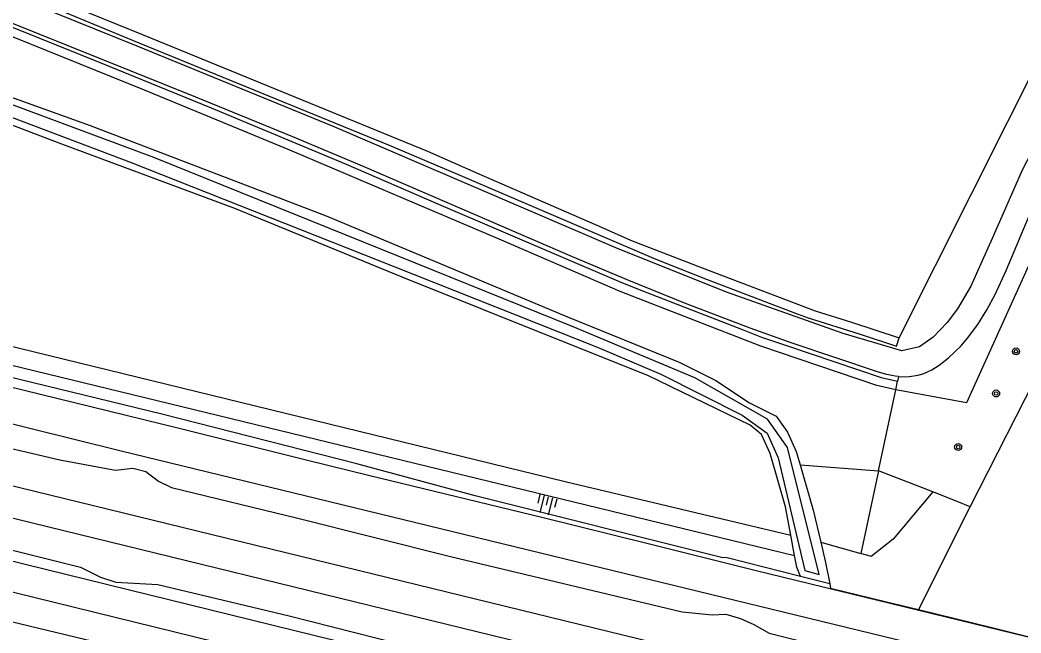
# Model space of a CAD drawing. Extents: x 128999 to 131010, y 395498 to 399007.
# Drawn here: x 129832 to 129946.8, y 397842.9 to 397913.3 of the extents above; entities that cross this region are included whole.
import ezdxf

# ---------------------------------------------------------------- set-up
doc = ezdxf.new("R2010")
doc.units = 0
for name, color, linetype in [('gg-afsc-faunaraster', 7, 'Continuous'), ('gg-afsc-hekwerk', 7, 'Continuous'), ('gg-aspt-spoorlijn', 7, 'Continuous'), ('gg-knt-bovenkant onderkant talud', 7, 'Continuous'), ('gg-knt-bronhoudergrens', 7, 'Continuous'), ('gg-knt-onverhard', 7, 'Continuous'), ('gg-kntw-bovenkant insteek waterloop', 7, 'Continuous'), ('gg-kntw-waterlijn', 7, 'Continuous'), ('gt-grn-groengrens', 7, 'Continuous'), ('gt-symb-boom', 7, 'Continuous'), ('gt-symb-talud symbool', 7, 'Continuous'), ('gx-grn-maaiveld', 7, 'Continuous')]:
    doc.layers.add(name, color=color, linetype=linetype)

# ---------------------------------------------------------------- blocks, each defined once
blk = doc.blocks.new('gt0-BOOM')
at = {"layer": 'gt-symb-boom'}
for radius in [0.4, 0.2]:
    blk.add_circle((0, 0), radius, dxfattribs=at)
blk = doc.blocks.new('gt0-TALUD_1')
at = {"layer": 'gt-symb-talud symbool'}
for p, q in [((-1, -1), (-1, 0)), ((-0.5, -2), (-0.5, 0)), ((0, -1), (0, 0)), ((0.5, -2), (0.5, 0)), ((1, -1), (1, 0))]:
    blk.add_line(p, q, dxfattribs=at)

msp = doc.modelspace()

# ---------------------------------------------------------------- linework, layer by layer
at = {"layer": 'gg-afsc-faunaraster'}
for p, q in [((129940.99, 397857.42), (129962.04, 397898.83)), ((129935.05, 397845.58), (129940.99, 397857.42))]:
    msp.add_line(p, q, dxfattribs=at)
at = {"layer": 'gg-afsc-hekwerk'}
for points in [[(129732.86, 397895.38), (129752.57, 397890.52), (129776.36, 397884.66), (129795.93, 397879.85), (129813.54, 397875.49), (129830.42, 397871.3), (129850.09, 397866.47), (129864.8, 397862.81), (129872.12, 397861.01), (129882.04, 397858.59), (129891.84, 397856.22), (129904.2, 397853.17), (129916.44, 397850.11), (129984.83, 397833.4), (130005.01, 397828.5), (130044.41, 397819.04), (130066.59, 397813.82), (130096.18, 397806.71), (130145.46, 397794.95), (130175, 397787.91)], [(129935.05, 397845.58), (129931.22, 397846.52), (129924.98, 397848.03)], [(129998.53, 397830.04), (129997.62, 397830.24), (129987.79, 397832.63), (129982.8, 397833.8), (129975.5, 397835.62), (129965.63, 397838), (129953.31, 397841.07), (129943.47, 397843.5), (129935.05, 397845.58)]]:
    msp.add_lwpolyline(points, dxfattribs=at)
at = {"layer": 'gg-aspt-spoorlijn'}
for points in [[(129000, 398063.21), (129752.7, 397878.97), (130646.71, 397660.45), (130774.08, 397629.42), (130829.88, 397615.68), (130921.62, 397593.27), (130961.83, 397583.35), (131000, 397574.06)], [(129000, 398059.31), (129062.68, 398043.93), (129180.21, 398015.32), (129384.51, 397965.22), (129415.58, 397957.75), (129526.6, 397930.53), (129638.2, 397903.31), (130162.26, 397775.1), (130285.4, 397745.09), (130471.89, 397699.43), (130595.37, 397669.33), (130844.82, 397608.38), (130947.58, 397583.19), (131000, 397570.44)]]:
    msp.add_lwpolyline(points, dxfattribs=at)
at = {"layer": 'gg-knt-bovenkant onderkant talud'}
msp.add_lwpolyline([(129654.99, 397916.06), (129731, 397898.02), (129920.83, 397851.84)], dxfattribs=at)
at = {"layer": 'gg-knt-bronhoudergrens'}
for q in [(129921.54, 397849.41), (129924.98, 397848.03)]:
    msp.add_line((129924.88, 397848.57), q, dxfattribs=at)
msp.add_lwpolyline([(129921.54, 397849.41), (129913.11, 397851.54), (129912.46, 397851.58), (129884.21, 397858.67), (129870.62, 397862.35), (129848.24, 397868.04), (129818.69, 397875.25), (129806.11, 397878.67), (129792.56, 397881.57), (129772.01, 397886.65), (129725.92, 397897.82)], dxfattribs=at)
at = {"layer": 'gg-knt-onverhard'}
for points in [[(129992.1, 397982.79), (129946.96, 397896.05), (129943.51, 397888.22), (129941.05, 397882.72), (129939.53, 397880.15), (129938.35, 397878.57), (129936.76, 397876.9), (129935.16, 397875.76), (129933.15, 397875.3), (129926.41, 397877.3), (129913.14, 397882.01), (129900.62, 397887.01), (129868.02, 397901.04), (129845.42, 397910.28), (129833.75, 397914.98)], [(129932.77, 397872.36), (129932.4, 397872.4), (129931.42, 397872.59), (129930.46, 397872.87), (129920.45, 397876.22), (129915.76, 397877.91), (129908.31, 397880.76), (129901.82, 397883.38), (129895.36, 397886.09), (129871.45, 397896.43), (129863.26, 397899.88), (129852.14, 397904.43), (129833.59, 397911.88), (129823.4, 397916.02), (129816.02, 397919.09), (129808.42, 397922.33), (129773.16, 397937.21)], [(129932.77, 397872.36), (129933.01, 397872.33), (129934.01, 397872.35), (129935.01, 397872.51), (129935.69, 397872.72), (129936.6, 397873.15), (129937.44, 397873.68), (129938.5, 397874.51), (129939.24, 397875.19), (129939.94, 397875.9), (129940.69, 397876.76), (129941.87, 397878.35), (129942.91, 397880.04), (129943.86, 397881.8), (129945.13, 397884.55), (129948.08, 397891.52), (129950.22, 397896.06), (129951.13, 397897.87)]]:
    msp.add_lwpolyline(points, dxfattribs=at)
at = {"layer": 'gg-kntw-bovenkant insteek waterloop'}
msp.add_line((129920.83, 397851.84), (129920.4, 397854.16), dxfattribs=at)
for points in [[(129757.14, 397938.27), (129790.25, 397920.41), (129799.24, 397915.9), (129807.24, 397912.95), (129840.03, 397901.17), (129867.09, 397890.81), (129894.8, 397879.21), (129907.62, 397874.02), (129911.79, 397871.91), (129915.67, 397869.33), (129918.72, 397867.82), (129920.03, 397865.96), (129921.04, 397863.77), (129921.48, 397862.23)], [(129920.4, 397854.16), (129919.79, 397857.4), (129918.04, 397863.53), (129917.03, 397865.72), (129915.73, 397866.79), (129904.02, 397872.49), (129893.93, 397876.5), (129875.83, 397883.77), (129856.61, 397891.64), (129836.45, 397899.17), (129821.72, 397904.79), (129814.05, 397907.11), (129800.77, 397911.98), (129792.26, 397916.18), (129757.71, 397934.41), (129755.72, 397935.51)], [(129921.48, 397862.23), (129922.97, 397857.01), (129923.84, 397853.37)], [(129923.84, 397853.37), (129924.4, 397851.03), (129924.88, 397848.57)], [(129921.54, 397849.41), (129921.09, 397850.47), (129920.83, 397851.84)]]:
    msp.add_lwpolyline(points, dxfattribs=at)
at = {"layer": 'gg-kntw-waterlijn'}
msp.add_lwpolyline([(129821.98, 397905.55), (129844.73, 397896.95), (129874.8, 397885.03), (129898.32, 397875.7), (129905.48, 397872.63), (129914.84, 397867.92), (129917.69, 397865.86), (129918.95, 397863.03), (129922.02, 397850.09), (129923.68, 397849.64), (129920.03, 397864.23), (129917.75, 397867.48), (129909.38, 397872.21), (129895.43, 397878.08), (129847.34, 397897.49), (129825.73, 397905.53)], dxfattribs=at)
at = {"layer": 'gt-grn-groengrens'}
for p, q in [((129932.85, 397876.82), (129988.07, 397986.94)), ((129932.77, 397872.36), (129932.66, 397871.82)), ((129930.49, 397861.55), (129932.45, 397870.85)), ((129932.45, 397870.85), (129932.66, 397871.82)), ((129921.48, 397862.23), (129930.49, 397861.55)), ((129930.49, 397861.55), (129928.45, 397852.04)), ((129936.71, 397859.12), (129930.49, 397861.55)), ((129939.51, 397858.02), (129936.71, 397859.12)), ((129940.99, 397857.42), (129939.51, 397858.02)), ((129923.84, 397853.37), (129928.45, 397852.04))]:
    msp.add_line(p, q, dxfattribs=at)
for points in [[(129759.74, 397943.33), (129773.33, 397936.6), (129804.56, 397923.37), (129816.36, 397918.44), (129841.04, 397908.46), (129853.91, 397903.21), (129869.38, 397896.76), (129880, 397892.17), (129900.65, 397883.31), (129903.21, 397882.27), (129914.96, 397877.72), (129917.04, 397876.88), (129919.91, 397875.92), (129930.77, 397872.27), (129932.66, 397871.82)], [(129932.45, 397870.85), (129930.28, 397871.35), (129916.97, 397875.84), (129900.85, 397882.13), (129887.21, 397888.02), (129862.95, 397898.36), (129846.27, 397905.23), (129820.09, 397915.85), (129789.53, 397928.68), (129772.92, 397935.68), (129766.81, 397938.73), (129759.28, 397942.41)], [(129834.03, 397916.52), (129846.11, 397911.59), (129878.71, 397898.22), (129884.61, 397895.62), (129898.75, 397889.47), (129902, 397888.02), (129910.24, 397884.84), (129923.21, 397879.91), (129927.37, 397878.59), (129932.85, 397876.82)], [(129833.85, 397915.54), (129844.94, 397910.95), (129874.32, 397898.93), (129882.42, 397895.49), (129904.91, 397885.84), (129910.81, 397883.52), (129921.15, 397879.57), (129922.4, 397879.12), (129928.36, 397877.22), (129932.54, 397875.85), (129932.85, 397876.82)], [(129955.73, 397902.82), (129940.58, 397869.35), (129932.45, 397870.85)], [(129737.09, 397897.88), (129737.99, 397897.66), (129738.9, 397898.36), (129894.51, 397860.3), (129920.4, 397854.16)], [(129936.71, 397859.12), (129932.15, 397853.68), (129929.65, 397851.7), (129928.45, 397852.04)]]:
    msp.add_lwpolyline(points, dxfattribs=at)
at = {"layer": 'gx-grn-maaiveld'}
for points in [[(130009.94, 397823.33), (129843.59, 397863.78), (129711.65, 397896.55), (129608.55, 397921.95), (129487.01, 397951.37), (129474.84, 397954.9), (129467.63, 397956.78)], [(129542.17, 397921.81), (129569.43, 397915.15), (129574.76, 397913.37), (129575.33, 397913.26), (129576.32, 397913.37), (129577.73, 397913.31), (129580.01, 397912.95), (129604.91, 397907.01), (129756.66, 397869.5), (129927.27, 397827.54), (130053.29, 397797.29), (130150.23, 397773.24), (130152.58, 397772.57), (130154.14, 397771.94), (130155.28, 397771.32), (130156.04, 397770.59), (130156.3, 397769.78), (130155.65, 397767.37), (130154.91, 397765.86), (130153.67, 397764.51), (130152.34, 397763.84), (130151.22, 397763.78)], [(129604.05, 397903.48), (129886.45, 397834.04), (130079.75, 397786.72), (130147.22, 397769.72), (130152.09, 397768.49), (130152.54, 397768.05), (130152.65, 397767.57), (130152.55, 397767.1), (130152.32, 397766.69), (130151.7, 397766.34), (130150.9, 397766.29), (130147.81, 397767.07), (130129.67, 397771.17), (130101.19, 397778.33), (129986.67, 397806.72), (129814.41, 397848.18), (129602.93, 397898.92)], [(129714.94, 397892.73), (129767.54, 397879.92), (129775.39, 397878.37), (129776.59, 397878.23), (129778.48, 397877.78), (129782.01, 397876.23), (129818.91, 397866.94), (129836.56, 397862.8), (129842.92, 397861.61), (129844.91, 397861.83), (129846.39, 397861.48), (129847.88, 397860.36), (129849.34, 397859.62), (129863.85, 397856.1), (129881.36, 397851.7), (129907.93, 397845.36), (129911.38, 397845.01), (129912.97, 397845.09), (129914.65, 397844.6), (129916.15, 397843.91), (129917.93, 397842.89), (129949.11, 397835.15)], [(129723.81, 397878.75), (129739.22, 397874.86), (129768.07, 397867.96), (129771.96, 397866.74), (129773.07, 397865.75), (129774.87, 397865.26), (129778.27, 397865.43), (129796.58, 397860.87), (129817.17, 397855.9), (129838.92, 397850.5), (129841.22, 397849.35), (129842.98, 397848.75), (129847.79, 397848.49), (129862.84, 397844.9), (129905.34, 397834.09), (129908.12, 397833.09), (129909.95, 397832.14), (129911.22, 397831.81), (129913.78, 397832.02), (129916.01, 397831.66), (129941.51, 397825.55), (129963.04, 397820.3)]]:
    msp.add_lwpolyline(points, dxfattribs=at)

# ---------------------------------------------------------------- block references
at = {"layer": 'gt-symb-boom'}
for p in [(129946.25, 397875.25), (129943.97, 397870.42), (129939.61, 397864.28)]:
    msp.add_blockref('gt0-BOOM', p, dxfattribs=at)
at = {"layer": 'gt-symb-talud symbool', "xscale": 1.0002204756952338, "yscale": 1.0002204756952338, "rotation": -13.88341803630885}
msp.add_blockref('gt0-TALUD_1', (129892.62, 397858.57), dxfattribs=at)

doc.saveas('drawing.dxf')
